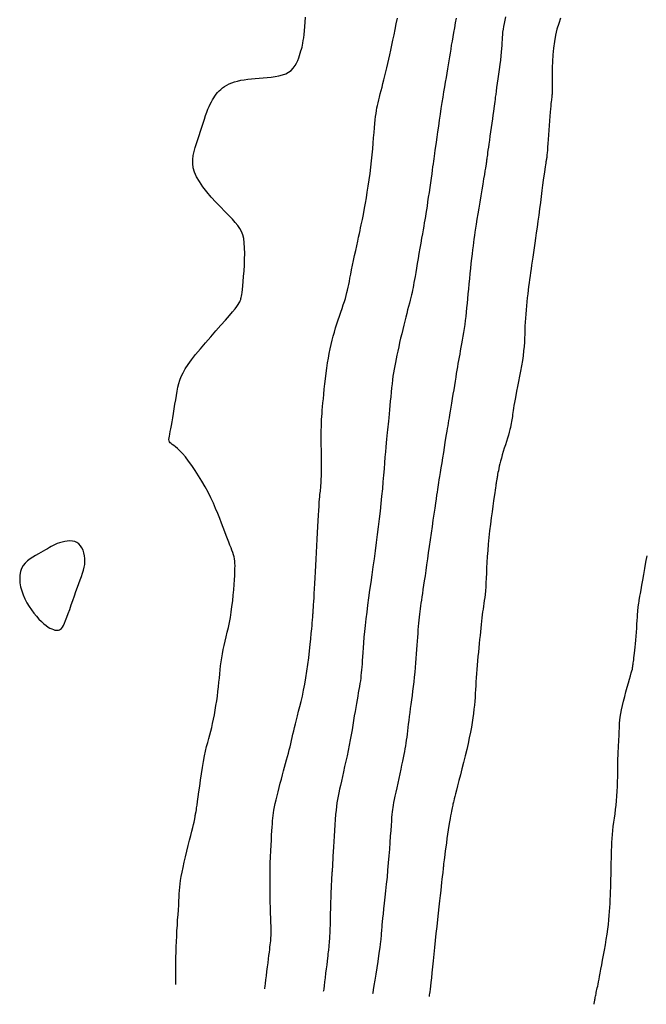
# Model space of a CAD drawing. Header units: millimetres. Extents: x 32690613 to 32693367, y 5343692 to 5344708.
# Tile 556 of 656: x 32692717 to 32692727, y 5344318 to 5344333. Entities that reach past the tile are written whole.
import ezdxf

# ---------------------------------------------------------------- set-up
doc = ezdxf.new("R2010")
doc.units = ezdxf.units.MM
doc.header["$LTSCALE"] = 20
for name, color, linetype in [('02-DGM_HL_493.50', 112, 'Continuous'), ('02-DGM_HL_494.00', 122, 'Continuous'), ('02-DGM_HL_494.50', 132, 'Continuous'), ('02-DGM_HL_495.00', 142, 'Continuous'), ('02-DGM_HL_495.50', 152, 'Continuous')]:
    doc.layers.add(name, color=color, linetype=linetype)

msp = doc.modelspace()

# ---------------------------------------------------------------- linework, layer by layer
at = {"layer": '02-DGM_HL_493.50', "elevation": 493.5, "flags": 128}
msp.add_lwpolyline([(32692719.497, 5344318.03), (32692719.497, 5344318.031), (32692719.497, 5344318.035), (32692719.497, 5344318.042), (32692719.497, 5344318.053), (32692719.497, 5344318.07), (32692719.498, 5344318.093), (32692719.498, 5344318.122), (32692719.498, 5344318.16), (32692719.498, 5344318.206), (32692719.498, 5344318.26), (32692719.499, 5344318.321), (32692719.5, 5344318.388), (32692719.501, 5344318.46), (32692719.503, 5344318.537), (32692719.505, 5344318.618), (32692719.509, 5344318.701), (32692719.513, 5344318.786), (32692719.517, 5344318.871), (32692719.523, 5344318.956), (32692719.528, 5344319.04), (32692719.534, 5344319.121), (32692719.539, 5344319.198), (32692719.544, 5344319.27), (32692719.548, 5344319.336), (32692719.551, 5344319.395), (32692719.554, 5344319.45), (32692719.558, 5344319.501), (32692719.562, 5344319.551), (32692719.567, 5344319.603), (32692719.574, 5344319.657), (32692719.584, 5344319.717), (32692719.597, 5344319.784), (32692719.612, 5344319.859), (32692719.631, 5344319.941), (32692719.651, 5344320.028), (32692719.673, 5344320.115), (32692719.694, 5344320.201), (32692719.715, 5344320.284), (32692719.734, 5344320.36), (32692719.751, 5344320.427), (32692719.765, 5344320.483), (32692719.776, 5344320.529), (32692719.784, 5344320.566), (32692719.79, 5344320.594), (32692719.795, 5344320.617), (32692719.798, 5344320.633), (32692719.8, 5344320.646), (32692719.801, 5344320.656), (32692719.803, 5344320.664), (32692719.803, 5344320.671), (32692719.804, 5344320.677), (32692719.805, 5344320.682), (32692719.806, 5344320.687), (32692719.806, 5344320.691), (32692719.807, 5344320.695), (32692719.808, 5344320.699), (32692719.809, 5344320.703), (32692719.811, 5344320.71), (32692719.813, 5344320.72), (32692719.816, 5344320.736), (32692719.82, 5344320.759), (32692719.825, 5344320.792), (32692719.831, 5344320.835), (32692719.839, 5344320.891), (32692719.849, 5344320.961), (32692719.86, 5344321.042), (32692719.873, 5344321.131), (32692719.887, 5344321.226), (32692719.901, 5344321.324), (32692719.917, 5344321.42), (32692719.933, 5344321.514), (32692719.949, 5344321.601), (32692719.965, 5344321.679), (32692719.981, 5344321.749), (32692719.998, 5344321.814), (32692720.014, 5344321.874), (32692720.029, 5344321.932), (32692720.045, 5344321.989), (32692720.06, 5344322.048), (32692720.075, 5344322.109), (32692720.089, 5344322.174), (32692720.102, 5344322.243), (32692720.115, 5344322.315), (32692720.127, 5344322.388), (32692720.138, 5344322.463), (32692720.149, 5344322.537), (32692720.158, 5344322.611), (32692720.166, 5344322.683), (32692720.174, 5344322.752), (32692720.18, 5344322.819), (32692720.187, 5344322.885), (32692720.193, 5344322.949), (32692720.2, 5344323.012), (32692720.208, 5344323.074), (32692720.217, 5344323.137), (32692720.228, 5344323.199), (32692720.241, 5344323.263), (32692720.255, 5344323.327), (32692720.271, 5344323.394), (32692720.288, 5344323.462), (32692720.304, 5344323.533), (32692720.321, 5344323.607), (32692720.337, 5344323.684), (32692720.352, 5344323.765), (32692720.365, 5344323.85), (32692720.377, 5344323.938), (32692720.388, 5344324.027), (32692720.397, 5344324.114), (32692720.404, 5344324.199), (32692720.411, 5344324.28), (32692720.416, 5344324.355), (32692720.42, 5344324.422), (32692720.423, 5344324.48), (32692720.424, 5344324.531), (32692720.425, 5344324.574), (32692720.423, 5344324.613), (32692720.42, 5344324.647), (32692720.416, 5344324.68), (32692720.409, 5344324.712), (32692720.401, 5344324.744), (32692720.39, 5344324.778), (32692720.377, 5344324.814), (32692720.362, 5344324.854), (32692720.346, 5344324.896), (32692720.328, 5344324.942), (32692720.308, 5344324.992), (32692720.286, 5344325.046), (32692720.263, 5344325.105), (32692720.239, 5344325.17), (32692720.213, 5344325.238), (32692720.185, 5344325.311), (32692720.155, 5344325.388), (32692720.122, 5344325.468), (32692720.086, 5344325.55), (32692720.046, 5344325.635), (32692720.003, 5344325.721), (32692719.956, 5344325.808), (32692719.906, 5344325.895), (32692719.855, 5344325.98), (32692719.802, 5344326.061), (32692719.749, 5344326.138), (32692719.698, 5344326.209), (32692719.649, 5344326.272), (32692719.604, 5344326.325), (32692719.563, 5344326.368), (32692719.527, 5344326.402), (32692719.494, 5344326.429), (32692719.467, 5344326.45), (32692719.444, 5344326.467), (32692719.425, 5344326.481), (32692719.41, 5344326.495), (32692719.4, 5344326.509), (32692719.394, 5344326.526), (32692719.392, 5344326.545), (32692719.394, 5344326.569), (32692719.398, 5344326.597), (32692719.404, 5344326.629), (32692719.412, 5344326.668), (32692719.421, 5344326.712), (32692719.432, 5344326.763), (32692719.442, 5344326.821), (32692719.453, 5344326.885), (32692719.464, 5344326.953), (32692719.475, 5344327.023), (32692719.486, 5344327.095), (32692719.498, 5344327.166), (32692719.509, 5344327.235), (32692719.521, 5344327.3), (32692719.533, 5344327.361), (32692719.547, 5344327.418), (32692719.564, 5344327.474), (32692719.585, 5344327.53), (32692719.612, 5344327.588), (32692719.647, 5344327.649), (32692719.69, 5344327.716), (32692719.744, 5344327.791), (32692719.809, 5344327.874), (32692719.883, 5344327.963), (32692719.962, 5344328.056), (32692720.044, 5344328.15), (32692720.125, 5344328.242), (32692720.203, 5344328.33), (32692720.275, 5344328.411), (32692720.336, 5344328.481), (32692720.386, 5344328.54), (32692720.425, 5344328.587), (32692720.454, 5344328.625), (32692720.475, 5344328.655), (32692720.49, 5344328.678), (32692720.499, 5344328.696), (32692720.505, 5344328.71), (32692720.51, 5344328.722), (32692720.514, 5344328.734), (32692720.517, 5344328.747), (32692720.521, 5344328.762), (32692720.525, 5344328.782), (32692720.529, 5344328.809), (32692720.534, 5344328.844), (32692720.539, 5344328.888), (32692720.545, 5344328.945), (32692720.552, 5344329.014), (32692720.559, 5344329.093), (32692720.566, 5344329.18), (32692720.571, 5344329.271), (32692720.575, 5344329.363), (32692720.577, 5344329.453), (32692720.575, 5344329.538), (32692720.57, 5344329.616), (32692720.56, 5344329.683), (32692720.546, 5344329.741), (32692720.526, 5344329.793), (32692720.5, 5344329.841), (32692720.468, 5344329.888), (32692720.429, 5344329.936), (32692720.383, 5344329.987), (32692720.328, 5344330.043), (32692720.266, 5344330.107), (32692720.197, 5344330.178), (32692720.126, 5344330.253), (32692720.054, 5344330.332), (32692719.986, 5344330.413), (32692719.922, 5344330.494), (32692719.867, 5344330.573), (32692719.823, 5344330.649), (32692719.792, 5344330.722), (32692719.773, 5344330.79), (32692719.765, 5344330.856), (32692719.765, 5344330.919), (32692719.773, 5344330.981), (32692719.786, 5344331.043), (32692719.803, 5344331.104), (32692719.823, 5344331.167), (32692719.843, 5344331.231), (32692719.863, 5344331.296), (32692719.884, 5344331.361), (32692719.905, 5344331.425), (32692719.925, 5344331.488), (32692719.945, 5344331.547), (32692719.965, 5344331.604), (32692719.984, 5344331.656), (32692720.002, 5344331.703), (32692720.02, 5344331.746), (32692720.037, 5344331.784), (32692720.055, 5344331.82), (32692720.072, 5344331.852), (32692720.091, 5344331.882), (32692720.11, 5344331.91), (32692720.131, 5344331.938), (32692720.153, 5344331.964), (32692720.177, 5344331.99), (32692720.203, 5344332.015), (32692720.231, 5344332.039), (32692720.262, 5344332.061), (32692720.296, 5344332.082), (32692720.333, 5344332.101), (32692720.373, 5344332.118), (32692720.417, 5344332.132), (32692720.464, 5344332.145), (32692720.514, 5344332.156), (32692720.567, 5344332.165), (32692720.623, 5344332.173), (32692720.681, 5344332.18), (32692720.741, 5344332.186), (32692720.802, 5344332.191), (32692720.865, 5344332.196), (32692720.928, 5344332.201), (32692720.991, 5344332.207), (32692721.052, 5344332.215), (32692721.111, 5344332.226), (32692721.166, 5344332.24), (32692721.217, 5344332.259), (32692721.262, 5344332.283), (32692721.301, 5344332.312), (32692721.334, 5344332.347), (32692721.362, 5344332.385), (32692721.385, 5344332.425), (32692721.404, 5344332.466), (32692721.42, 5344332.507), (32692721.434, 5344332.546), (32692721.445, 5344332.582), (32692721.455, 5344332.615), (32692721.464, 5344332.645), (32692721.472, 5344332.675), (32692721.48, 5344332.705), (32692721.486, 5344332.738), (32692721.492, 5344332.776), (32692721.498, 5344332.819), (32692721.503, 5344332.87), (32692721.509, 5344332.929), (32692721.514, 5344332.996), (32692721.52, 5344333.067), (32692721.525, 5344333.142)], dxfattribs=at)
msp.add_lwpolyline([(32692718.078, 5344324.639), (32692718.077, 5344324.685), (32692718.072, 5344324.729), (32692718.063, 5344324.773), (32692718.049, 5344324.814), (32692718.031, 5344324.851), (32692718.009, 5344324.885), (32692717.983, 5344324.913), (32692717.953, 5344324.935), (32692717.919, 5344324.95), (32692717.883, 5344324.958), (32692717.844, 5344324.96), (32692717.803, 5344324.958), (32692717.763, 5344324.952), (32692717.723, 5344324.943), (32692717.684, 5344324.931), (32692717.647, 5344324.918), (32692717.614, 5344324.903), (32692717.582, 5344324.888), (32692717.552, 5344324.873), (32692717.523, 5344324.856), (32692717.493, 5344324.838), (32692717.461, 5344324.82), (32692717.428, 5344324.8), (32692717.392, 5344324.78), (32692717.352, 5344324.758), (32692717.309, 5344324.735), (32692717.266, 5344324.709), (32692717.223, 5344324.681), (32692717.182, 5344324.65), (32692717.146, 5344324.615), (32692717.114, 5344324.575), (32692717.089, 5344324.53), (32692717.071, 5344324.481), (32692717.062, 5344324.426), (32692717.059, 5344324.368), (32692717.064, 5344324.308), (32692717.074, 5344324.245), (32692717.091, 5344324.182), (32692717.113, 5344324.119), (32692717.139, 5344324.057), (32692717.17, 5344323.996), (32692717.205, 5344323.938), (32692717.242, 5344323.883), (32692717.281, 5344323.831), (32692717.321, 5344323.783), (32692717.361, 5344323.74), (32692717.4, 5344323.701), (32692717.437, 5344323.667), (32692717.471, 5344323.639), (32692717.503, 5344323.616), (32692717.533, 5344323.598), (32692717.56, 5344323.585), (32692717.586, 5344323.575), (32692717.609, 5344323.569), (32692717.629, 5344323.566), (32692717.649, 5344323.566), (32692717.666, 5344323.568), (32692717.682, 5344323.573), (32692717.697, 5344323.582), (32692717.712, 5344323.595), (32692717.727, 5344323.615), (32692717.742, 5344323.641), (32692717.759, 5344323.675), (32692717.777, 5344323.718), (32692717.797, 5344323.769), (32692717.819, 5344323.828), (32692717.841, 5344323.892), (32692717.865, 5344323.961), (32692717.889, 5344324.031), (32692717.914, 5344324.102), (32692717.938, 5344324.171), (32692717.961, 5344324.237), (32692717.984, 5344324.298), (32692718.005, 5344324.355), (32692718.024, 5344324.407), (32692718.041, 5344324.457), (32692718.056, 5344324.504), (32692718.067, 5344324.55), (32692718.075, 5344324.595)], close=True, dxfattribs=at)
at = {"layer": '02-DGM_HL_494.00', "elevation": 494, "flags": 128}
msp.add_lwpolyline([(32692720.889, 5344317.964), (32692720.89, 5344317.975), (32692720.894, 5344318.004), (32692720.9, 5344318.049), (32692720.907, 5344318.105), (32692720.915, 5344318.168), (32692720.923, 5344318.236), (32692720.932, 5344318.305), (32692720.941, 5344318.371), (32692720.948, 5344318.431), (32692720.955, 5344318.485), (32692720.961, 5344318.534), (32692720.966, 5344318.578), (32692720.971, 5344318.617), (32692720.975, 5344318.652), (32692720.979, 5344318.684), (32692720.982, 5344318.713), (32692720.984, 5344318.74), (32692720.986, 5344318.766), (32692720.987, 5344318.792), (32692720.988, 5344318.822), (32692720.989, 5344318.856), (32692720.988, 5344318.895), (32692720.987, 5344318.943), (32692720.986, 5344319), (32692720.984, 5344319.068), (32692720.981, 5344319.145), (32692720.979, 5344319.231), (32692720.976, 5344319.323), (32692720.974, 5344319.421), (32692720.973, 5344319.521), (32692720.972, 5344319.624), (32692720.972, 5344319.727), (32692720.974, 5344319.829), (32692720.976, 5344319.929), (32692720.98, 5344320.026), (32692720.983, 5344320.118), (32692720.988, 5344320.206), (32692720.992, 5344320.288), (32692720.997, 5344320.363), (32692721.001, 5344320.43), (32692721.004, 5344320.488), (32692721.008, 5344320.54), (32692721.011, 5344320.586), (32692721.015, 5344320.629), (32692721.02, 5344320.671), (32692721.026, 5344320.713), (32692721.033, 5344320.757), (32692721.043, 5344320.805), (32692721.054, 5344320.858), (32692721.067, 5344320.916), (32692721.082, 5344320.978), (32692721.098, 5344321.042), (32692721.115, 5344321.108), (32692721.132, 5344321.175), (32692721.149, 5344321.241), (32692721.166, 5344321.305), (32692721.183, 5344321.367), (32692721.199, 5344321.427), (32692721.215, 5344321.484), (32692721.23, 5344321.539), (32692721.244, 5344321.593), (32692721.258, 5344321.645), (32692721.271, 5344321.695), (32692721.284, 5344321.745), (32692721.296, 5344321.793), (32692721.307, 5344321.842), (32692721.318, 5344321.891), (32692721.33, 5344321.941), (32692721.342, 5344321.993), (32692721.354, 5344322.047), (32692721.368, 5344322.104), (32692721.384, 5344322.165), (32692721.401, 5344322.231), (32692721.419, 5344322.3), (32692721.438, 5344322.375), (32692721.457, 5344322.454), (32692721.477, 5344322.538), (32692721.497, 5344322.627), (32692721.515, 5344322.721), (32692721.533, 5344322.82), (32692721.549, 5344322.924), (32692721.564, 5344323.031), (32692721.578, 5344323.137), (32692721.59, 5344323.242), (32692721.6, 5344323.341), (32692721.609, 5344323.433), (32692721.617, 5344323.515), (32692721.623, 5344323.585), (32692721.628, 5344323.641), (32692721.632, 5344323.684), (32692721.635, 5344323.716), (32692721.637, 5344323.741), (32692721.639, 5344323.759), (32692721.64, 5344323.773), (32692721.641, 5344323.785), (32692721.642, 5344323.799), (32692721.643, 5344323.814), (32692721.644, 5344323.833), (32692721.646, 5344323.857), (32692721.648, 5344323.886), (32692721.65, 5344323.921), (32692721.653, 5344323.963), (32692721.656, 5344324.012), (32692721.659, 5344324.07), (32692721.663, 5344324.137), (32692721.667, 5344324.213), (32692721.671, 5344324.296), (32692721.676, 5344324.385), (32692721.681, 5344324.479), (32692721.686, 5344324.577), (32692721.692, 5344324.677), (32692721.697, 5344324.78), (32692721.703, 5344324.884), (32692721.708, 5344324.986), (32692721.714, 5344325.087), (32692721.719, 5344325.184), (32692721.724, 5344325.276), (32692721.729, 5344325.361), (32692721.734, 5344325.438), (32692721.738, 5344325.506), (32692721.742, 5344325.564), (32692721.746, 5344325.612), (32692721.749, 5344325.652), (32692721.752, 5344325.685), (32692721.755, 5344325.714), (32692721.758, 5344325.739), (32692721.76, 5344325.762), (32692721.763, 5344325.784), (32692721.765, 5344325.807), (32692721.767, 5344325.832), (32692721.769, 5344325.86), (32692721.771, 5344325.892), (32692721.773, 5344325.928), (32692721.774, 5344325.971), (32692721.775, 5344326.021), (32692721.775, 5344326.079), (32692721.775, 5344326.146), (32692721.775, 5344326.22), (32692721.774, 5344326.299), (32692721.774, 5344326.38), (32692721.773, 5344326.462), (32692721.773, 5344326.541), (32692721.773, 5344326.617), (32692721.773, 5344326.687), (32692721.774, 5344326.749), (32692721.776, 5344326.804), (32692721.778, 5344326.856), (32692721.781, 5344326.904), (32692721.784, 5344326.953), (32692721.788, 5344327.003), (32692721.793, 5344327.056), (32692721.799, 5344327.116), (32692721.805, 5344327.182), (32692721.812, 5344327.255), (32692721.82, 5344327.332), (32692721.828, 5344327.413), (32692721.837, 5344327.495), (32692721.847, 5344327.579), (32692721.858, 5344327.661), (32692721.87, 5344327.741), (32692721.883, 5344327.817), (32692721.896, 5344327.89), (32692721.911, 5344327.961), (32692721.926, 5344328.029), (32692721.942, 5344328.095), (32692721.959, 5344328.159), (32692721.977, 5344328.223), (32692721.996, 5344328.287), (32692722.016, 5344328.35), (32692722.037, 5344328.413), (32692722.057, 5344328.474), (32692722.078, 5344328.535), (32692722.098, 5344328.593), (32692722.116, 5344328.649), (32692722.133, 5344328.701), (32692722.149, 5344328.75), (32692722.162, 5344328.796), (32692722.173, 5344328.839), (32692722.183, 5344328.88), (32692722.192, 5344328.923), (32692722.201, 5344328.967), (32692722.211, 5344329.014), (32692722.221, 5344329.067), (32692722.233, 5344329.126), (32692722.246, 5344329.193), (32692722.261, 5344329.266), (32692722.277, 5344329.342), (32692722.294, 5344329.42), (32692722.31, 5344329.498), (32692722.326, 5344329.573), (32692722.342, 5344329.643), (32692722.356, 5344329.706), (32692722.368, 5344329.761), (32692722.378, 5344329.81), (32692722.388, 5344329.854), (32692722.397, 5344329.896), (32692722.406, 5344329.938), (32692722.415, 5344329.984), (32692722.425, 5344330.035), (32692722.436, 5344330.093), (32692722.449, 5344330.161), (32692722.463, 5344330.237), (32692722.477, 5344330.321), (32692722.492, 5344330.41), (32692722.507, 5344330.504), (32692722.521, 5344330.601), (32692722.535, 5344330.7), (32692722.547, 5344330.799), (32692722.558, 5344330.897), (32692722.568, 5344330.992), (32692722.577, 5344331.086), (32692722.584, 5344331.175), (32692722.591, 5344331.26), (32692722.598, 5344331.34), (32692722.604, 5344331.413), (32692722.609, 5344331.48), (32692722.616, 5344331.539), (32692722.622, 5344331.591), (32692722.628, 5344331.639), (32692722.636, 5344331.683), (32692722.643, 5344331.725), (32692722.652, 5344331.765), (32692722.661, 5344331.806), (32692722.672, 5344331.849), (32692722.683, 5344331.895), (32692722.695, 5344331.944), (32692722.709, 5344331.996), (32692722.722, 5344332.05), (32692722.737, 5344332.106), (32692722.752, 5344332.165), (32692722.767, 5344332.226), (32692722.782, 5344332.288), (32692722.798, 5344332.352), (32692722.813, 5344332.418), (32692722.828, 5344332.486), (32692722.844, 5344332.556), (32692722.86, 5344332.628), (32692722.876, 5344332.704), (32692722.893, 5344332.783), (32692722.91, 5344332.865), (32692722.928, 5344332.95), (32692722.945, 5344333.038), (32692722.963, 5344333.126)], dxfattribs=at)
at = {"layer": '02-DGM_HL_494.50', "elevation": 494.5, "flags": 128}
msp.add_lwpolyline([(32692723.881, 5344333.129), (32692723.866, 5344333.052), (32692723.852, 5344332.976), (32692723.839, 5344332.903), (32692723.827, 5344332.834), (32692723.816, 5344332.768), (32692723.805, 5344332.705), (32692723.796, 5344332.643), (32692723.786, 5344332.582), (32692723.777, 5344332.522), (32692723.768, 5344332.461), (32692723.758, 5344332.399), (32692723.747, 5344332.335), (32692723.736, 5344332.268), (32692723.724, 5344332.2), (32692723.711, 5344332.128), (32692723.698, 5344332.054), (32692723.685, 5344331.975), (32692723.671, 5344331.893), (32692723.657, 5344331.808), (32692723.643, 5344331.718), (32692723.629, 5344331.625), (32692723.615, 5344331.532), (32692723.602, 5344331.44), (32692723.589, 5344331.351), (32692723.577, 5344331.268), (32692723.566, 5344331.191), (32692723.557, 5344331.123), (32692723.549, 5344331.065), (32692723.542, 5344331.015), (32692723.536, 5344330.971), (32692723.531, 5344330.931), (32692723.525, 5344330.891), (32692723.52, 5344330.85), (32692723.513, 5344330.805), (32692723.506, 5344330.753), (32692723.498, 5344330.693), (32692723.488, 5344330.626), (32692723.478, 5344330.554), (32692723.467, 5344330.48), (32692723.456, 5344330.404), (32692723.445, 5344330.33), (32692723.435, 5344330.259), (32692723.425, 5344330.192), (32692723.416, 5344330.133), (32692723.407, 5344330.078), (32692723.399, 5344330.027), (32692723.391, 5344329.978), (32692723.382, 5344329.928), (32692723.373, 5344329.876), (32692723.363, 5344329.819), (32692723.353, 5344329.757), (32692723.34, 5344329.688), (32692723.327, 5344329.612), (32692723.313, 5344329.533), (32692723.299, 5344329.452), (32692723.285, 5344329.372), (32692723.272, 5344329.294), (32692723.259, 5344329.22), (32692723.248, 5344329.153), (32692723.238, 5344329.094), (32692723.229, 5344329.043), (32692723.221, 5344328.997), (32692723.214, 5344328.955), (32692723.207, 5344328.917), (32692723.199, 5344328.88), (32692723.191, 5344328.843), (32692723.183, 5344328.804), (32692723.173, 5344328.763), (32692723.162, 5344328.72), (32692723.149, 5344328.673), (32692723.136, 5344328.624), (32692723.122, 5344328.571), (32692723.108, 5344328.516), (32692723.093, 5344328.457), (32692723.077, 5344328.396), (32692723.061, 5344328.331), (32692723.045, 5344328.264), (32692723.029, 5344328.196), (32692723.013, 5344328.127), (32692722.997, 5344328.059), (32692722.982, 5344327.992), (32692722.967, 5344327.926), (32692722.954, 5344327.864), (32692722.942, 5344327.806), (32692722.93, 5344327.75), (32692722.92, 5344327.696), (32692722.91, 5344327.643), (32692722.901, 5344327.589), (32692722.893, 5344327.535), (32692722.885, 5344327.477), (32692722.878, 5344327.416), (32692722.871, 5344327.352), (32692722.864, 5344327.284), (32692722.857, 5344327.214), (32692722.851, 5344327.144), (32692722.845, 5344327.075), (32692722.839, 5344327.008), (32692722.834, 5344326.944), (32692722.828, 5344326.886), (32692722.823, 5344326.834), (32692722.817, 5344326.786), (32692722.812, 5344326.741), (32692722.807, 5344326.697), (32692722.802, 5344326.652), (32692722.796, 5344326.605), (32692722.791, 5344326.552), (32692722.786, 5344326.493), (32692722.78, 5344326.426), (32692722.774, 5344326.352), (32692722.768, 5344326.27), (32692722.761, 5344326.182), (32692722.754, 5344326.087), (32692722.746, 5344325.988), (32692722.737, 5344325.883), (32692722.727, 5344325.774), (32692722.716, 5344325.662), (32692722.704, 5344325.546), (32692722.691, 5344325.427), (32692722.678, 5344325.306), (32692722.663, 5344325.183), (32692722.648, 5344325.059), (32692722.632, 5344324.934), (32692722.615, 5344324.808), (32692722.598, 5344324.682), (32692722.58, 5344324.557), (32692722.562, 5344324.433), (32692722.545, 5344324.311), (32692722.527, 5344324.191), (32692722.511, 5344324.073), (32692722.496, 5344323.959), (32692722.482, 5344323.849), (32692722.469, 5344323.743), (32692722.458, 5344323.642), (32692722.449, 5344323.546), (32692722.44, 5344323.455), (32692722.433, 5344323.37), (32692722.427, 5344323.291), (32692722.421, 5344323.218), (32692722.416, 5344323.152), (32692722.412, 5344323.093), (32692722.409, 5344323.039), (32692722.405, 5344322.99), (32692722.401, 5344322.945), (32692722.398, 5344322.902), (32692722.393, 5344322.86), (32692722.389, 5344322.819), (32692722.383, 5344322.777), (32692722.376, 5344322.733), (32692722.369, 5344322.687), (32692722.36, 5344322.638), (32692722.351, 5344322.587), (32692722.342, 5344322.534), (32692722.332, 5344322.478), (32692722.321, 5344322.42), (32692722.311, 5344322.358), (32692722.3, 5344322.294), (32692722.289, 5344322.226), (32692722.277, 5344322.156), (32692722.265, 5344322.084), (32692722.253, 5344322.009), (32692722.239, 5344321.931), (32692722.225, 5344321.852), (32692722.209, 5344321.77), (32692722.192, 5344321.687), (32692722.175, 5344321.603), (32692722.157, 5344321.519), (32692722.138, 5344321.436), (32692722.12, 5344321.356), (32692722.103, 5344321.28), (32692722.087, 5344321.208), (32692722.071, 5344321.141), (32692722.058, 5344321.081), (32692722.046, 5344321.026), (32692722.035, 5344320.974), (32692722.026, 5344320.922), (32692722.017, 5344320.869), (32692722.01, 5344320.813), (32692722.003, 5344320.753), (32692721.996, 5344320.685), (32692721.99, 5344320.608), (32692721.984, 5344320.526), (32692721.978, 5344320.439), (32692721.973, 5344320.351), (32692721.968, 5344320.265), (32692721.963, 5344320.182), (32692721.959, 5344320.105), (32692721.955, 5344320.037), (32692721.952, 5344319.98), (32692721.95, 5344319.932), (32692721.948, 5344319.894), (32692721.946, 5344319.863), (32692721.944, 5344319.837), (32692721.943, 5344319.816), (32692721.941, 5344319.799), (32692721.94, 5344319.783), (32692721.939, 5344319.768), (32692721.937, 5344319.751), (32692721.936, 5344319.732), (32692721.934, 5344319.709), (32692721.932, 5344319.68), (32692721.931, 5344319.643), (32692721.929, 5344319.597), (32692721.926, 5344319.54), (32692721.924, 5344319.472), (32692721.922, 5344319.394), (32692721.919, 5344319.31), (32692721.917, 5344319.222), (32692721.914, 5344319.134), (32692721.911, 5344319.049), (32692721.909, 5344318.969), (32692721.906, 5344318.898), (32692721.904, 5344318.837), (32692721.901, 5344318.786), (32692721.899, 5344318.744), (32692721.897, 5344318.709), (32692721.895, 5344318.679), (32692721.892, 5344318.654), (32692721.89, 5344318.632), (32692721.888, 5344318.611), (32692721.886, 5344318.589), (32692721.883, 5344318.567), (32692721.881, 5344318.542), (32692721.877, 5344318.513), (32692721.874, 5344318.48), (32692721.869, 5344318.441), (32692721.863, 5344318.394), (32692721.857, 5344318.34), (32692721.849, 5344318.276), (32692721.84, 5344318.208), (32692721.832, 5344318.138), (32692721.823, 5344318.071), (32692721.816, 5344318.012), (32692721.81, 5344317.965), (32692721.806, 5344317.933), (32692721.804, 5344317.921)], dxfattribs=at)
at = {"layer": '02-DGM_HL_495.00', "elevation": 495, "flags": 128}
msp.add_lwpolyline([(32692724.65, 5344333.146), (32692724.639, 5344333.094), (32692724.629, 5344333.045), (32692724.621, 5344332.998), (32692724.613, 5344332.953), (32692724.607, 5344332.91), (32692724.603, 5344332.869), (32692724.6, 5344332.828), (32692724.597, 5344332.787), (32692724.594, 5344332.745), (32692724.592, 5344332.7), (32692724.589, 5344332.651), (32692724.584, 5344332.597), (32692724.579, 5344332.538), (32692724.571, 5344332.472), (32692724.563, 5344332.401), (32692724.553, 5344332.327), (32692724.543, 5344332.253), (32692724.532, 5344332.179), (32692724.522, 5344332.109), (32692724.513, 5344332.044), (32692724.505, 5344331.986), (32692724.498, 5344331.937), (32692724.492, 5344331.895), (32692724.488, 5344331.858), (32692724.483, 5344331.824), (32692724.479, 5344331.79), (32692724.475, 5344331.754), (32692724.47, 5344331.714), (32692724.464, 5344331.668), (32692724.456, 5344331.613), (32692724.448, 5344331.552), (32692724.438, 5344331.487), (32692724.428, 5344331.419), (32692724.418, 5344331.35), (32692724.409, 5344331.283), (32692724.399, 5344331.219), (32692724.391, 5344331.161), (32692724.384, 5344331.11), (32692724.377, 5344331.065), (32692724.372, 5344331.027), (32692724.368, 5344330.994), (32692724.364, 5344330.967), (32692724.361, 5344330.943), (32692724.358, 5344330.924), (32692724.356, 5344330.907), (32692724.354, 5344330.893), (32692724.352, 5344330.879), (32692724.35, 5344330.864), (32692724.347, 5344330.844), (32692724.343, 5344330.819), (32692724.338, 5344330.785), (32692724.33, 5344330.741), (32692724.321, 5344330.685), (32692724.309, 5344330.616), (32692724.295, 5344330.535), (32692724.28, 5344330.445), (32692724.265, 5344330.351), (32692724.248, 5344330.255), (32692724.233, 5344330.16), (32692724.218, 5344330.069), (32692724.204, 5344329.985), (32692724.192, 5344329.911), (32692724.182, 5344329.845), (32692724.173, 5344329.786), (32692724.165, 5344329.731), (32692724.158, 5344329.677), (32692724.151, 5344329.624), (32692724.144, 5344329.568), (32692724.137, 5344329.508), (32692724.129, 5344329.443), (32692724.121, 5344329.371), (32692724.112, 5344329.296), (32692724.104, 5344329.218), (32692724.095, 5344329.137), (32692724.087, 5344329.056), (32692724.079, 5344328.975), (32692724.071, 5344328.896), (32692724.064, 5344328.819), (32692724.057, 5344328.745), (32692724.05, 5344328.673), (32692724.044, 5344328.603), (32692724.037, 5344328.535), (32692724.03, 5344328.469), (32692724.022, 5344328.404), (32692724.014, 5344328.341), (32692724.006, 5344328.278), (32692723.996, 5344328.217), (32692723.986, 5344328.157), (32692723.976, 5344328.099), (32692723.966, 5344328.042), (32692723.955, 5344327.986), (32692723.945, 5344327.932), (32692723.936, 5344327.88), (32692723.926, 5344327.829), (32692723.918, 5344327.78), (32692723.909, 5344327.73), (32692723.9, 5344327.68), (32692723.892, 5344327.628), (32692723.883, 5344327.574), (32692723.873, 5344327.517), (32692723.864, 5344327.456), (32692723.853, 5344327.391), (32692723.842, 5344327.323), (32692723.83, 5344327.253), (32692723.819, 5344327.184), (32692723.808, 5344327.115), (32692723.797, 5344327.049), (32692723.787, 5344326.988), (32692723.777, 5344326.933), (32692723.769, 5344326.884), (32692723.762, 5344326.84), (32692723.755, 5344326.799), (32692723.748, 5344326.759), (32692723.741, 5344326.718), (32692723.734, 5344326.673), (32692723.725, 5344326.623), (32692723.716, 5344326.565), (32692723.705, 5344326.497), (32692723.692, 5344326.422), (32692723.68, 5344326.343), (32692723.667, 5344326.261), (32692723.654, 5344326.181), (32692723.641, 5344326.103), (32692723.63, 5344326.032), (32692723.62, 5344325.969), (32692723.612, 5344325.917), (32692723.605, 5344325.874), (32692723.599, 5344325.836), (32692723.593, 5344325.8), (32692723.588, 5344325.763), (32692723.582, 5344325.723), (32692723.575, 5344325.676), (32692723.566, 5344325.619), (32692723.556, 5344325.55), (32692723.545, 5344325.47), (32692723.532, 5344325.381), (32692723.518, 5344325.286), (32692723.504, 5344325.185), (32692723.489, 5344325.082), (32692723.474, 5344324.978), (32692723.46, 5344324.875), (32692723.445, 5344324.776), (32692723.432, 5344324.679), (32692723.418, 5344324.587), (32692723.406, 5344324.499), (32692723.394, 5344324.417), (32692723.382, 5344324.339), (32692723.372, 5344324.267), (32692723.362, 5344324.201), (32692723.353, 5344324.141), (32692723.345, 5344324.086), (32692723.337, 5344324.036), (32692723.33, 5344323.99), (32692723.324, 5344323.945), (32692723.318, 5344323.902), (32692723.313, 5344323.86), (32692723.307, 5344323.816), (32692723.302, 5344323.772), (32692723.298, 5344323.725), (32692723.293, 5344323.676), (32692723.289, 5344323.625), (32692723.284, 5344323.572), (32692723.28, 5344323.516), (32692723.276, 5344323.458), (32692723.272, 5344323.397), (32692723.267, 5344323.333), (32692723.262, 5344323.266), (32692723.257, 5344323.197), (32692723.252, 5344323.126), (32692723.247, 5344323.054), (32692723.24, 5344322.981), (32692723.234, 5344322.908), (32692723.226, 5344322.834), (32692723.218, 5344322.761), (32692723.209, 5344322.688), (32692723.2, 5344322.616), (32692723.191, 5344322.545), (32692723.181, 5344322.476), (32692723.172, 5344322.408), (32692723.163, 5344322.342), (32692723.155, 5344322.278), (32692723.147, 5344322.216), (32692723.139, 5344322.157), (32692723.132, 5344322.099), (32692723.126, 5344322.045), (32692723.119, 5344321.992), (32692723.113, 5344321.941), (32692723.107, 5344321.893), (32692723.1, 5344321.847), (32692723.094, 5344321.802), (32692723.087, 5344321.759), (32692723.079, 5344321.715), (32692723.071, 5344321.671), (32692723.062, 5344321.624), (32692723.052, 5344321.574), (32692723.041, 5344321.519), (32692723.028, 5344321.459), (32692723.014, 5344321.393), (32692722.999, 5344321.323), (32692722.984, 5344321.25), (32692722.968, 5344321.176), (32692722.952, 5344321.104), (32692722.938, 5344321.036), (32692722.924, 5344320.974), (32692722.913, 5344320.919), (32692722.903, 5344320.873), (32692722.896, 5344320.834), (32692722.889, 5344320.798), (32692722.884, 5344320.765), (32692722.88, 5344320.729), (32692722.876, 5344320.689), (32692722.872, 5344320.642), (32692722.868, 5344320.586), (32692722.863, 5344320.517), (32692722.858, 5344320.437), (32692722.851, 5344320.348), (32692722.845, 5344320.251), (32692722.837, 5344320.148), (32692722.829, 5344320.04), (32692722.82, 5344319.93), (32692722.81, 5344319.819), (32692722.8, 5344319.709), (32692722.789, 5344319.6), (32692722.778, 5344319.495), (32692722.767, 5344319.394), (32692722.757, 5344319.3), (32692722.747, 5344319.213), (32692722.739, 5344319.134), (32692722.731, 5344319.066), (32692722.725, 5344319.009), (32692722.721, 5344318.961), (32692722.717, 5344318.922), (32692722.715, 5344318.89), (32692722.713, 5344318.864), (32692722.711, 5344318.841), (32692722.71, 5344318.821), (32692722.709, 5344318.802), (32692722.707, 5344318.782), (32692722.705, 5344318.76), (32692722.702, 5344318.734), (32692722.699, 5344318.701), (32692722.693, 5344318.661), (32692722.687, 5344318.612), (32692722.678, 5344318.551), (32692722.667, 5344318.477), (32692722.654, 5344318.39), (32692722.639, 5344318.294), (32692722.624, 5344318.195), (32692722.609, 5344318.1), (32692722.596, 5344318.016), (32692722.585, 5344317.947), (32692722.578, 5344317.902), (32692722.575, 5344317.885)], dxfattribs=at)
at = {"layer": '02-DGM_HL_495.50', "elevation": 495.5, "flags": 128}
for points in [[(32692725.513, 5344333.126), (32692725.483, 5344333.042), (32692725.456, 5344332.954), (32692725.433, 5344332.859), (32692725.415, 5344332.76), (32692725.401, 5344332.657), (32692725.392, 5344332.553), (32692725.385, 5344332.451), (32692725.382, 5344332.354), (32692725.38, 5344332.263), (32692725.38, 5344332.182), (32692725.38, 5344332.112), (32692725.38, 5344332.057), (32692725.38, 5344332.013), (32692725.38, 5344331.981), (32692725.38, 5344331.956), (32692725.379, 5344331.938), (32692725.378, 5344331.924), (32692725.377, 5344331.912), (32692725.375, 5344331.9), (32692725.374, 5344331.886), (32692725.371, 5344331.869), (32692725.368, 5344331.848), (32692725.365, 5344331.823), (32692725.362, 5344331.791), (32692725.358, 5344331.754), (32692725.354, 5344331.709), (32692725.349, 5344331.656), (32692725.344, 5344331.594), (32692725.339, 5344331.525), (32692725.334, 5344331.452), (32692725.328, 5344331.377), (32692725.323, 5344331.303), (32692725.318, 5344331.232), (32692725.314, 5344331.167), (32692725.309, 5344331.11), (32692725.306, 5344331.063), (32692725.303, 5344331.025), (32692725.3, 5344330.994), (32692725.298, 5344330.97), (32692725.295, 5344330.951), (32692725.293, 5344330.936), (32692725.291, 5344330.922), (32692725.289, 5344330.91), (32692725.286, 5344330.896), (32692725.284, 5344330.881), (32692725.28, 5344330.861), (32692725.276, 5344330.838), (32692725.272, 5344330.807), (32692725.266, 5344330.77), (32692725.259, 5344330.723), (32692725.251, 5344330.666), (32692725.242, 5344330.597), (32692725.232, 5344330.519), (32692725.22, 5344330.433), (32692725.208, 5344330.341), (32692725.196, 5344330.245), (32692725.183, 5344330.148), (32692725.17, 5344330.05), (32692725.157, 5344329.955), (32692725.145, 5344329.863), (32692725.133, 5344329.776), (32692725.121, 5344329.692), (32692725.11, 5344329.612), (32692725.099, 5344329.537), (32692725.088, 5344329.464), (32692725.078, 5344329.396), (32692725.068, 5344329.331), (32692725.059, 5344329.27), (32692725.051, 5344329.212), (32692725.043, 5344329.155), (32692725.035, 5344329.1), (32692725.027, 5344329.046), (32692725.02, 5344328.992), (32692725.013, 5344328.936), (32692725.006, 5344328.879), (32692724.998, 5344328.82), (32692724.991, 5344328.759), (32692724.985, 5344328.697), (32692724.978, 5344328.633), (32692724.972, 5344328.569), (32692724.967, 5344328.505), (32692724.963, 5344328.441), (32692724.959, 5344328.378), (32692724.956, 5344328.316), (32692724.954, 5344328.254), (32692724.952, 5344328.192), (32692724.95, 5344328.129), (32692724.946, 5344328.065), (32692724.942, 5344327.998), (32692724.935, 5344327.928), (32692724.927, 5344327.854), (32692724.916, 5344327.777), (32692724.902, 5344327.696), (32692724.888, 5344327.614), (32692724.872, 5344327.532), (32692724.856, 5344327.451), (32692724.84, 5344327.374), (32692724.826, 5344327.301), (32692724.812, 5344327.235), (32692724.801, 5344327.175), (32692724.792, 5344327.123), (32692724.784, 5344327.076), (32692724.777, 5344327.035), (32692724.772, 5344326.998), (32692724.767, 5344326.965), (32692724.763, 5344326.935), (32692724.759, 5344326.906), (32692724.756, 5344326.879), (32692724.752, 5344326.852), (32692724.747, 5344326.825), (32692724.742, 5344326.797), (32692724.736, 5344326.767), (32692724.729, 5344326.735), (32692724.719, 5344326.699), (32692724.709, 5344326.659), (32692724.696, 5344326.615), (32692724.681, 5344326.566), (32692724.666, 5344326.515), (32692724.649, 5344326.463), (32692724.633, 5344326.409), (32692724.617, 5344326.356), (32692724.601, 5344326.304), (32692724.587, 5344326.255), (32692724.575, 5344326.209), (32692724.564, 5344326.166), (32692724.555, 5344326.126), (32692724.547, 5344326.09), (32692724.54, 5344326.058), (32692724.534, 5344326.028), (32692724.529, 5344326.002), (32692724.525, 5344325.98), (32692724.522, 5344325.96), (32692724.519, 5344325.944), (32692724.516, 5344325.929), (32692724.514, 5344325.917), (32692724.513, 5344325.906), (32692724.511, 5344325.897), (32692724.509, 5344325.887), (32692724.508, 5344325.878), (32692724.506, 5344325.868), (32692724.504, 5344325.856), (32692724.502, 5344325.84), (32692724.499, 5344325.819), (32692724.495, 5344325.792), (32692724.49, 5344325.756), (32692724.483, 5344325.711), (32692724.474, 5344325.654), (32692724.464, 5344325.585), (32692724.453, 5344325.505), (32692724.441, 5344325.417), (32692724.428, 5344325.321), (32692724.415, 5344325.221), (32692724.403, 5344325.118), (32692724.392, 5344325.014), (32692724.382, 5344324.912), (32692724.374, 5344324.812), (32692724.367, 5344324.717), (32692724.362, 5344324.625), (32692724.357, 5344324.538), (32692724.353, 5344324.455), (32692724.35, 5344324.378), (32692724.346, 5344324.306), (32692724.342, 5344324.241), (32692724.337, 5344324.181), (32692724.332, 5344324.126), (32692724.326, 5344324.076), (32692724.32, 5344324.029), (32692724.313, 5344323.984), (32692724.307, 5344323.94), (32692724.3, 5344323.896), (32692724.294, 5344323.852), (32692724.288, 5344323.805), (32692724.282, 5344323.757), (32692724.276, 5344323.706), (32692724.271, 5344323.654), (32692724.265, 5344323.599), (32692724.26, 5344323.542), (32692724.254, 5344323.482), (32692724.247, 5344323.421), (32692724.241, 5344323.357), (32692724.234, 5344323.291), (32692724.227, 5344323.224), (32692724.22, 5344323.156), (32692724.214, 5344323.088), (32692724.208, 5344323.02), (32692724.202, 5344322.953), (32692724.197, 5344322.888), (32692724.193, 5344322.824), (32692724.189, 5344322.761), (32692724.186, 5344322.699), (32692724.182, 5344322.638), (32692724.179, 5344322.578), (32692724.175, 5344322.517), (32692724.171, 5344322.456), (32692724.165, 5344322.393), (32692724.159, 5344322.33), (32692724.151, 5344322.265), (32692724.142, 5344322.197), (32692724.131, 5344322.125), (32692724.118, 5344322.051), (32692724.104, 5344321.971), (32692724.086, 5344321.887), (32692724.067, 5344321.797), (32692724.045, 5344321.702), (32692724.021, 5344321.603), (32692723.996, 5344321.502), (32692723.971, 5344321.403), (32692723.946, 5344321.307), (32692723.923, 5344321.218), (32692723.902, 5344321.137), (32692723.884, 5344321.067), (32692723.869, 5344321.011), (32692723.858, 5344320.966), (32692723.849, 5344320.93), (32692723.843, 5344320.903), (32692723.838, 5344320.881), (32692723.834, 5344320.863), (32692723.83, 5344320.847), (32692723.827, 5344320.831), (32692723.823, 5344320.812), (32692723.818, 5344320.792), (32692723.813, 5344320.767), (32692723.807, 5344320.739), (32692723.801, 5344320.706), (32692723.794, 5344320.667), (32692723.786, 5344320.623), (32692723.777, 5344320.571), (32692723.767, 5344320.513), (32692723.757, 5344320.449), (32692723.747, 5344320.381), (32692723.737, 5344320.313), (32692723.727, 5344320.244), (32692723.718, 5344320.179), (32692723.709, 5344320.118), (32692723.702, 5344320.064), (32692723.696, 5344320.017), (32692723.691, 5344319.979), (32692723.687, 5344319.946), (32692723.684, 5344319.919), (32692723.682, 5344319.896), (32692723.68, 5344319.876), (32692723.678, 5344319.857), (32692723.677, 5344319.839), (32692723.675, 5344319.821), (32692723.673, 5344319.8), (32692723.67, 5344319.777), (32692723.667, 5344319.749), (32692723.664, 5344319.715), (32692723.659, 5344319.675), (32692723.653, 5344319.627), (32692723.647, 5344319.569), (32692723.639, 5344319.501), (32692723.63, 5344319.424), (32692723.62, 5344319.338), (32692723.61, 5344319.246), (32692723.599, 5344319.148), (32692723.588, 5344319.045), (32692723.576, 5344318.938), (32692723.565, 5344318.83), (32692723.553, 5344318.721), (32692723.542, 5344318.612), (32692723.531, 5344318.506), (32692723.521, 5344318.403), (32692723.511, 5344318.306), (32692723.502, 5344318.216), (32692723.494, 5344318.135), (32692723.486, 5344318.064), (32692723.479, 5344318.005), (32692723.473, 5344317.956), (32692723.468, 5344317.918), (32692723.464, 5344317.889), (32692723.461, 5344317.868), (32692723.459, 5344317.854), (32692723.457, 5344317.846), (32692723.457, 5344317.843)], [(32692726.035, 5344317.722), (32692726.036, 5344317.724), (32692726.036, 5344317.728), (32692726.038, 5344317.736), (32692726.039, 5344317.745), (32692726.041, 5344317.756), (32692726.043, 5344317.769), (32692726.046, 5344317.783), (32692726.049, 5344317.798), (32692726.052, 5344317.814), (32692726.055, 5344317.83), (32692726.059, 5344317.848), (32692726.063, 5344317.867), (32692726.067, 5344317.887), (32692726.071, 5344317.908), (32692726.076, 5344317.93), (32692726.081, 5344317.954), (32692726.086, 5344317.98), (32692726.092, 5344318.008), (32692726.098, 5344318.039), (32692726.105, 5344318.074), (32692726.113, 5344318.114), (32692726.121, 5344318.159), (32692726.131, 5344318.211), (32692726.143, 5344318.27), (32692726.155, 5344318.337), (32692726.169, 5344318.41), (32692726.183, 5344318.488), (32692726.198, 5344318.57), (32692726.212, 5344318.653), (32692726.225, 5344318.736), (32692726.238, 5344318.817), (32692726.249, 5344318.896), (32692726.259, 5344318.97), (32692726.267, 5344319.04), (32692726.273, 5344319.107), (32692726.279, 5344319.172), (32692726.283, 5344319.234), (32692726.286, 5344319.296), (32692726.289, 5344319.358), (32692726.292, 5344319.42), (32692726.294, 5344319.483), (32692726.296, 5344319.547), (32692726.297, 5344319.612), (32692726.299, 5344319.678), (32692726.301, 5344319.743), (32692726.302, 5344319.809), (32692726.303, 5344319.874), (32692726.305, 5344319.938), (32692726.306, 5344320.002), (32692726.307, 5344320.065), (32692726.309, 5344320.127), (32692726.311, 5344320.189), (32692726.314, 5344320.251), (32692726.318, 5344320.313), (32692726.323, 5344320.375), (32692726.329, 5344320.437), (32692726.336, 5344320.501), (32692726.345, 5344320.565), (32692726.353, 5344320.63), (32692726.363, 5344320.696), (32692726.372, 5344320.763), (32692726.38, 5344320.832), (32692726.388, 5344320.902), (32692726.394, 5344320.975), (32692726.398, 5344321.049), (32692726.402, 5344321.125), (32692726.404, 5344321.2), (32692726.405, 5344321.275), (32692726.406, 5344321.349), (32692726.407, 5344321.421), (32692726.408, 5344321.49), (32692726.409, 5344321.555), (32692726.411, 5344321.615), (32692726.413, 5344321.671), (32692726.416, 5344321.723), (32692726.419, 5344321.773), (32692726.422, 5344321.819), (32692726.424, 5344321.863), (32692726.427, 5344321.906), (32692726.429, 5344321.947), (32692726.43, 5344321.987), (32692726.431, 5344322.028), (32692726.432, 5344322.069), (32692726.434, 5344322.113), (32692726.438, 5344322.159), (32692726.444, 5344322.209), (32692726.452, 5344322.263), (32692726.463, 5344322.323), (32692726.478, 5344322.389), (32692726.495, 5344322.459), (32692726.514, 5344322.532), (32692726.534, 5344322.604), (32692726.554, 5344322.675), (32692726.574, 5344322.742), (32692726.591, 5344322.802), (32692726.606, 5344322.855), (32692726.618, 5344322.898), (32692726.627, 5344322.932), (32692726.634, 5344322.96), (32692726.638, 5344322.982), (32692726.642, 5344323.001), (32692726.644, 5344323.019), (32692726.646, 5344323.036), (32692726.648, 5344323.056), (32692726.651, 5344323.079), (32692726.655, 5344323.105), (32692726.659, 5344323.136), (32692726.663, 5344323.17), (32692726.668, 5344323.209), (32692726.673, 5344323.252), (32692726.678, 5344323.301), (32692726.683, 5344323.354), (32692726.688, 5344323.411), (32692726.693, 5344323.472), (32692726.698, 5344323.535), (32692726.702, 5344323.598), (32692726.706, 5344323.659), (32692726.71, 5344323.717), (32692726.714, 5344323.77), (32692726.717, 5344323.815), (32692726.719, 5344323.853), (32692726.722, 5344323.883), (32692726.724, 5344323.908), (32692726.725, 5344323.927), (32692726.727, 5344323.941), (32692726.728, 5344323.953), (32692726.73, 5344323.964), (32692726.731, 5344323.973), (32692726.733, 5344323.984), (32692726.735, 5344323.996), (32692726.738, 5344324.012), (32692726.742, 5344324.033), (32692726.747, 5344324.06), (32692726.753, 5344324.096), (32692726.761, 5344324.142), (32692726.771, 5344324.199), (32692726.784, 5344324.268), (32692726.798, 5344324.347), (32692726.813, 5344324.435), (32692726.83, 5344324.53), (32692726.846, 5344324.629), (32692726.863, 5344324.729)]]:
    msp.add_lwpolyline(points, dxfattribs=at)

doc.saveas('drawing.dxf')
